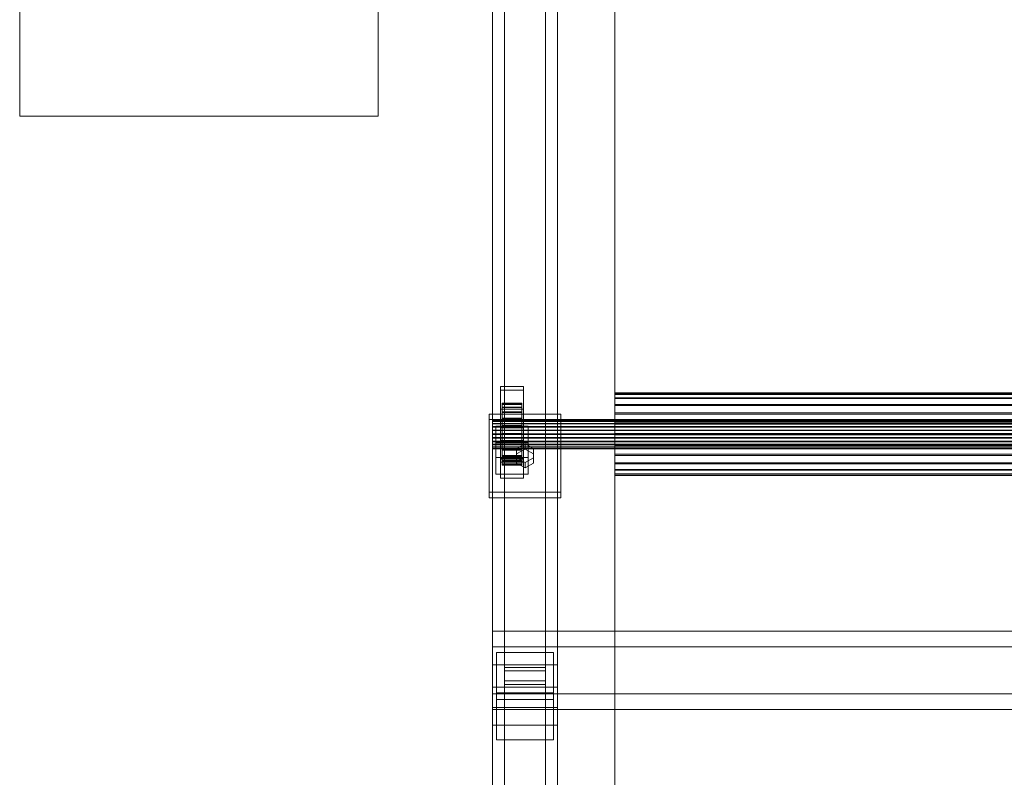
# Model space of a CAD drawing. Header units: millimetres. Extents: x -2233 to 61924, y -68080 to 6847.
# Tile 921 of 1022: x 60296 to 60900, y -12941 to -12476. Entities that reach past the tile are written whole.
import ezdxf

# ---------------------------------------------------------------- set-up
doc = ezdxf.new("R2010")
doc.units = ezdxf.units.MM
doc.layers.add('superior_C08', color=7, linetype='Continuous', lineweight=0)

msp = doc.modelspace()

# ---------------------------------------------------------------- linework, layer by layer
at = {"layer": 'superior_C08'}
for p, q in [((60661.134, -11214.841), (60661.134, -15197.949)), ((60661.134, -15199.327), (60661.134, -11216.219)), ((60586.134, -12871.626), (60586.134, -11718.112)), ((60626.134, -12871.626), (60626.134, -11718.112)), ((60586.134, -11731.894), (60586.134, -12885.408)), ((60626.134, -12885.408), (60626.134, -11731.894)), ((60586.134, -12897.812), (60586.134, -11744.298)), ((60593.634, -12873.316), (60593.634, -11744.609)), ((60618.634, -12873.316), (60618.634, -11744.609)), ((60626.134, -12897.812), (60626.134, -11744.298)), ((60586.134, -11755.323), (60586.134, -12908.837)), ((60593.634, -11755.012), (60593.634, -12883.719)), ((60618.634, -12883.719), (60618.634, -11755.012)), ((60626.134, -12908.837), (60626.134, -11755.323)), ((60661.134, -12078.122), (60661.134, -13020.158)), ((60661.134, -13021.812), (60661.134, -12079.776)), ((60296.134, -12342.656), (60296.134, -12534.909)), ((60516.134, -12534.909), (60516.134, -12342.656)), ((60296.134, -12462.14), (60296.134, -12534.909)), ((60516.134, -12534.909), (60516.134, -12462.14)), ((60296.134, -12534.909), (60516.134, -12534.909)), ((60591.134, -12745.06), (60591.134, -12700.842)), ((60591.134, -12700.842), (60605.134, -12700.842)), ((60591.134, -12703.047), (60591.134, -12700.842)), ((60605.134, -12700.842), (60605.134, -12745.06)), ((60605.134, -12700.842), (60605.134, -12703.047)), ((60605.134, -12703.047), (60591.134, -12703.047)), ((60591.134, -12703.047), (60591.134, -12747.265)), ((60591.134, -12714.717), (60591.134, -12703.182)), ((60591.134, -12703.182), (60605.134, -12703.182)), ((60591.134, -12714.759), (60591.134, -12703.182)), ((60605.134, -12747.265), (60605.134, -12703.047)), ((60605.134, -12703.182), (60605.134, -12714.717)), ((60605.134, -12703.182), (60605.134, -12714.759)), ((60661.134, -12705.472), (60661.134, -12704.722)), ((60661.134, -12704.722), (60661.134, -12705.702)), ((61461.134, -12704.722), (60661.134, -12704.722)), ((60661.134, -12707.903), (60661.134, -12705.472)), ((61461.134, -12705.472), (60661.134, -12705.472)), ((60661.134, -12705.702), (60661.134, -12708.346)), ((60661.134, -12705.702), (61461.134, -12705.702)), ((60661.134, -12711.847), (60661.134, -12707.903)), ((61461.134, -12707.903), (60661.134, -12707.903)), ((60592.134, -12711.682), (60592.134, -12711.121)), ((60592.134, -12711.121), (60592.134, -12721.119)), ((60604.134, -12711.121), (60592.134, -12711.121)), ((60592.134, -12711.121), (60592.134, -12711.854)), ((60592.134, -12713.5), (60592.134, -12711.682)), ((60592.134, -12711.682), (60592.134, -12721.385)), ((60604.134, -12711.682), (60592.134, -12711.682)), ((60592.134, -12721.467), (60592.134, -12711.854)), ((60592.134, -12711.854), (60592.134, -12713.832)), ((60592.134, -12711.854), (60604.134, -12711.854)), ((60592.134, -12716.45), (60592.134, -12713.5)), ((60592.134, -12713.5), (60592.134, -12722.246)), ((60604.134, -12713.5), (60592.134, -12713.5)), ((60592.134, -12713.832), (60592.134, -12722.403)), ((60604.134, -12713.832), (60592.134, -12713.832)), ((60592.134, -12713.832), (60592.134, -12716.919)), ((60604.134, -12721.119), (60604.134, -12711.121)), ((60604.134, -12711.121), (60604.134, -12711.682)), ((60604.134, -12711.854), (60604.134, -12711.121)), ((60604.134, -12721.385), (60604.134, -12711.682)), ((60604.134, -12711.682), (60604.134, -12713.5)), ((60604.134, -12713.832), (60604.134, -12711.854)), ((60604.134, -12711.854), (60604.134, -12721.467)), ((60604.134, -12722.246), (60604.134, -12713.5)), ((60604.134, -12713.5), (60604.134, -12716.45)), ((60604.134, -12722.403), (60604.134, -12713.832)), ((60604.134, -12716.919), (60604.134, -12713.832)), ((60661.134, -12708.346), (60661.134, -12712.474)), ((61461.134, -12708.346), (60661.134, -12708.346)), ((60661.134, -12717.036), (60661.134, -12711.847)), ((61461.134, -12711.847), (60661.134, -12711.847)), ((60661.134, -12712.474), (60661.134, -12717.804)), ((61461.134, -12712.474), (60661.134, -12712.474)), ((60584.134, -12765.836), (60584.134, -12717.773)), ((60584.134, -12717.773), (60628.134, -12717.773)), ((60584.134, -12721.081), (60584.134, -12717.773)), ((60605.134, -12714.717), (60591.134, -12714.717)), ((60591.134, -12714.717), (60591.134, -12726.294)), ((60605.134, -12714.759), (60591.134, -12714.759)), ((60591.134, -12714.759), (60591.134, -12726.294)), ((60592.134, -12720.332), (60592.134, -12716.45)), ((60592.134, -12716.45), (60592.134, -12723.644)), ((60604.134, -12716.45), (60592.134, -12716.45)), ((60592.134, -12716.919), (60592.134, -12723.866)), ((60604.134, -12716.919), (60592.134, -12716.919)), ((60592.134, -12716.919), (60592.134, -12720.906)), ((60604.134, -12723.644), (60604.134, -12716.45)), ((60604.134, -12716.45), (60604.134, -12720.332)), ((60604.134, -12723.866), (60604.134, -12716.919)), ((60604.134, -12720.906), (60604.134, -12716.919)), ((60605.134, -12726.294), (60605.134, -12714.717)), ((60605.134, -12726.294), (60605.134, -12714.759)), ((60628.134, -12717.773), (60628.134, -12765.836)), ((60628.134, -12717.773), (60628.134, -12721.081)), ((60661.134, -12723.117), (60661.134, -12717.036)), ((61461.134, -12717.036), (60661.134, -12717.036)), ((60661.134, -12717.804), (60661.134, -12723.973)), ((61461.134, -12717.804), (60661.134, -12717.804)), ((60628.134, -12721.081), (60584.134, -12721.081)), ((60584.134, -12721.081), (60584.134, -12769.144)), ((60586.134, -12721.385), (60586.134, -12721.119)), ((60586.134, -12721.119), (60586.134, -12721.467)), ((61536.134, -12721.119), (60586.134, -12721.119)), ((60586.134, -12722.246), (60586.134, -12721.385)), ((61536.134, -12721.385), (60586.134, -12721.385)), ((60586.134, -12721.467), (60586.134, -12722.403)), ((60586.134, -12721.467), (61536.134, -12721.467)), ((60586.134, -12723.644), (60586.134, -12722.246)), ((61536.134, -12722.246), (60586.134, -12722.246)), ((60586.134, -12722.403), (60586.134, -12723.866)), ((61536.134, -12722.403), (60586.134, -12722.403)), ((60586.134, -12725.483), (60586.134, -12723.644)), ((61536.134, -12723.644), (60586.134, -12723.644)), ((60586.134, -12723.866), (60586.134, -12725.755)), ((61536.134, -12723.866), (60586.134, -12723.866)), ((60586.134, -12727.637), (60586.134, -12725.483)), ((61536.134, -12725.483), (60586.134, -12725.483)), ((60586.134, -12725.755), (60586.134, -12727.941)), ((61536.134, -12725.755), (60586.134, -12725.755)), ((60588.134, -12744.416), (60588.134, -12725.191)), ((60588.134, -12725.191), (60608.134, -12725.191)), ((60588.134, -12735.5), (60588.134, -12725.191)), ((60592.134, -12724.881), (60592.134, -12720.332)), ((60592.134, -12720.332), (60592.134, -12725.483)), ((60604.134, -12720.332), (60592.134, -12720.332)), ((60592.134, -12720.906), (60592.134, -12725.755)), ((60604.134, -12720.906), (60592.134, -12720.906)), ((60592.134, -12720.906), (60592.134, -12725.521)), ((60592.134, -12721.119), (60592.134, -12721.385)), ((60592.134, -12721.119), (60604.134, -12721.119)), ((60592.134, -12721.467), (60592.134, -12721.119)), ((60592.134, -12721.385), (60592.134, -12722.246)), ((60592.134, -12721.385), (60604.134, -12721.385)), ((60592.134, -12722.403), (60592.134, -12721.467)), ((60604.134, -12721.467), (60592.134, -12721.467)), ((60592.134, -12722.246), (60592.134, -12723.644)), ((60592.134, -12722.246), (60604.134, -12722.246)), ((60592.134, -12722.403), (60604.134, -12722.403)), ((60592.134, -12723.866), (60592.134, -12722.403)), ((60592.134, -12723.644), (60592.134, -12725.483)), ((60592.134, -12723.644), (60604.134, -12723.644)), ((60592.134, -12723.866), (60604.134, -12723.866)), ((60592.134, -12725.755), (60592.134, -12723.866)), ((60592.134, -12729.786), (60592.134, -12724.881)), ((60592.134, -12724.881), (60592.134, -12727.637)), ((60604.134, -12724.881), (60592.134, -12724.881)), ((60592.134, -12725.483), (60592.134, -12727.637)), ((60592.134, -12725.483), (60604.134, -12725.483)), ((60592.134, -12725.521), (60592.134, -12727.941)), ((60604.134, -12725.521), (60592.134, -12725.521)), ((60592.134, -12725.521), (60592.134, -12730.449)), ((60592.134, -12725.755), (60604.134, -12725.755)), ((60592.134, -12727.941), (60592.134, -12725.755)), ((60604.134, -12725.483), (60604.134, -12720.332)), ((60604.134, -12720.332), (60604.134, -12724.881)), ((60604.134, -12725.755), (60604.134, -12720.906)), ((60604.134, -12725.521), (60604.134, -12720.906)), ((60604.134, -12721.385), (60604.134, -12721.119)), ((60604.134, -12721.119), (60604.134, -12721.467)), ((60604.134, -12722.246), (60604.134, -12721.385)), ((60604.134, -12721.467), (60604.134, -12722.403)), ((60604.134, -12723.644), (60604.134, -12722.246)), ((60604.134, -12722.403), (60604.134, -12723.866)), ((60604.134, -12725.483), (60604.134, -12723.644)), ((60604.134, -12723.866), (60604.134, -12725.755)), ((60604.134, -12727.637), (60604.134, -12724.881)), ((60604.134, -12724.881), (60604.134, -12729.786)), ((60604.134, -12727.637), (60604.134, -12725.483)), ((60604.134, -12727.941), (60604.134, -12725.521)), ((60604.134, -12730.449), (60604.134, -12725.521)), ((60604.134, -12725.755), (60604.134, -12727.941)), ((60608.134, -12725.191), (60608.134, -12744.416)), ((60608.134, -12725.191), (60608.134, -12735.5)), ((60628.134, -12769.144), (60628.134, -12721.081)), ((60661.134, -12729.675), (60661.134, -12723.117)), ((61461.134, -12723.117), (60661.134, -12723.117)), ((60661.134, -12723.973), (60661.134, -12730.561)), ((61461.134, -12723.973), (60661.134, -12723.973)), ((60586.134, -12729.961), (60586.134, -12727.637)), ((61536.134, -12727.637), (60586.134, -12727.637)), ((60586.134, -12727.941), (60586.134, -12730.275)), ((61536.134, -12727.941), (60586.134, -12727.941)), ((60586.134, -12732.295), (60586.134, -12729.961)), ((61536.134, -12729.961), (60586.134, -12729.961)), ((60586.134, -12730.275), (60586.134, -12732.599)), ((61536.134, -12730.275), (60586.134, -12730.275)), ((60586.134, -12734.481), (60586.134, -12732.295)), ((61536.134, -12732.295), (60586.134, -12732.295)), ((60591.134, -12726.294), (60605.134, -12726.294)), ((60592.134, -12727.637), (60592.134, -12729.961)), ((60592.134, -12727.637), (60604.134, -12727.637)), ((60592.134, -12727.941), (60604.134, -12727.941)), ((60592.134, -12730.275), (60592.134, -12727.941)), ((60592.134, -12734.714), (60592.134, -12729.786)), ((60592.134, -12729.786), (60592.134, -12729.961)), ((60604.134, -12729.786), (60592.134, -12729.786)), ((60592.134, -12729.961), (60592.134, -12732.295)), ((60592.134, -12729.961), (60604.134, -12729.961)), ((60592.134, -12730.449), (60592.134, -12730.275)), ((60592.134, -12730.275), (60604.134, -12730.275)), ((60592.134, -12732.599), (60592.134, -12730.275)), ((60604.134, -12730.449), (60592.134, -12730.449)), ((60592.134, -12730.449), (60592.134, -12735.355)), ((60592.134, -12734.714), (60592.134, -12732.295)), ((60592.134, -12732.295), (60592.134, -12734.481)), ((60592.134, -12732.295), (60604.134, -12732.295)), ((60604.134, -12729.961), (60604.134, -12727.637)), ((60604.134, -12727.941), (60604.134, -12730.275)), ((60604.134, -12729.961), (60604.134, -12729.786)), ((60604.134, -12729.786), (60604.134, -12734.714)), ((60604.134, -12732.295), (60604.134, -12729.961)), ((60604.134, -12730.275), (60604.134, -12730.449)), ((60604.134, -12730.275), (60604.134, -12732.599)), ((60604.134, -12735.355), (60604.134, -12730.449)), ((60604.134, -12734.481), (60604.134, -12732.295)), ((60604.134, -12732.295), (60604.134, -12734.714)), ((60661.134, -12736.263), (60661.134, -12729.675)), ((61461.134, -12729.675), (60661.134, -12729.675)), ((60661.134, -12730.561), (60661.134, -12737.119)), ((61461.134, -12730.561), (60661.134, -12730.561)), ((60586.134, -12732.599), (60586.134, -12734.753)), ((61536.134, -12732.599), (60586.134, -12732.599)), ((60586.134, -12736.37), (60586.134, -12734.481)), ((61536.134, -12734.481), (60586.134, -12734.481)), ((60586.134, -12734.753), (60586.134, -12736.592)), ((61536.134, -12734.753), (60586.134, -12734.753)), ((60586.134, -12737.832), (60586.134, -12736.37)), ((61536.134, -12736.37), (60586.134, -12736.37)), ((60586.134, -12736.592), (60586.134, -12737.989)), ((61536.134, -12736.592), (60586.134, -12736.592)), ((60586.134, -12738.769), (60586.134, -12737.832)), ((61536.134, -12737.832), (60586.134, -12737.832)), ((60586.134, -12737.989), (60586.134, -12738.851)), ((61536.134, -12737.989), (60586.134, -12737.989)), ((60608.134, -12735.5), (60588.134, -12735.5)), ((60588.134, -12735.5), (60588.134, -12754.725)), ((60591.134, -12745.477), (60591.134, -12733.942)), ((60591.134, -12733.942), (60605.134, -12733.942)), ((60591.134, -12745.519), (60591.134, -12733.942)), ((60592.134, -12735.355), (60592.134, -12732.599)), ((60592.134, -12732.599), (60604.134, -12732.599)), ((60592.134, -12734.753), (60592.134, -12732.599)), ((60592.134, -12739.329), (60592.134, -12734.481)), ((60592.134, -12734.481), (60592.134, -12736.37)), ((60592.134, -12734.481), (60604.134, -12734.481)), ((60592.134, -12739.329), (60592.134, -12734.714)), ((60604.134, -12734.714), (60592.134, -12734.714)), ((60592.134, -12739.904), (60592.134, -12734.753)), ((60592.134, -12734.753), (60604.134, -12734.753)), ((60592.134, -12736.592), (60592.134, -12734.753)), ((60604.134, -12735.355), (60592.134, -12735.355)), ((60592.134, -12735.355), (60592.134, -12739.904)), ((60592.134, -12743.316), (60592.134, -12736.37)), ((60592.134, -12736.37), (60592.134, -12737.832)), ((60592.134, -12736.37), (60604.134, -12736.37)), ((60592.134, -12743.785), (60592.134, -12736.592)), ((60592.134, -12736.592), (60604.134, -12736.592)), ((60592.134, -12737.989), (60592.134, -12736.592)), ((60592.134, -12746.404), (60592.134, -12737.832)), ((60592.134, -12737.832), (60592.134, -12738.769)), ((60592.134, -12737.832), (60604.134, -12737.832)), ((60592.134, -12746.736), (60592.134, -12737.989)), ((60592.134, -12737.989), (60604.134, -12737.989)), ((60592.134, -12738.851), (60592.134, -12737.989)), ((60606.134, -12736.037), (60600.938, -12738.921)), ((60604.134, -12732.599), (60604.134, -12735.355)), ((60604.134, -12732.599), (60604.134, -12734.753)), ((60604.134, -12736.37), (60604.134, -12734.481)), ((60604.134, -12734.481), (60604.134, -12739.329)), ((60604.134, -12734.714), (60604.134, -12739.329)), ((60604.134, -12734.753), (60604.134, -12739.904)), ((60604.134, -12734.753), (60604.134, -12736.592)), ((60604.134, -12739.904), (60604.134, -12735.355)), ((60604.134, -12737.832), (60604.134, -12736.37)), ((60604.134, -12736.37), (60604.134, -12743.316)), ((60604.134, -12736.592), (60604.134, -12743.785)), ((60604.134, -12736.592), (60604.134, -12737.989)), ((60604.134, -12738.769), (60604.134, -12737.832)), ((60604.134, -12737.832), (60604.134, -12746.404)), ((60604.134, -12737.989), (60604.134, -12746.736)), ((60604.134, -12737.989), (60604.134, -12738.851)), ((60605.134, -12733.942), (60605.134, -12745.477)), ((60605.134, -12733.942), (60605.134, -12745.519)), ((60611.33, -12738.921), (60606.134, -12736.037)), ((60606.134, -12736.037), (60606.134, -12739.345)), ((60608.134, -12754.725), (60608.134, -12735.5)), ((60661.134, -12742.432), (60661.134, -12736.263)), ((61461.134, -12736.263), (60661.134, -12736.263)), ((60661.134, -12737.119), (60661.134, -12743.2)), ((61461.134, -12737.119), (60661.134, -12737.119)), ((60586.134, -12739.117), (60586.134, -12738.769)), ((61536.134, -12738.769), (60586.134, -12738.769)), ((60586.134, -12738.851), (60586.134, -12739.117)), ((61536.134, -12738.851), (60586.134, -12738.851)), ((61536.134, -12739.117), (60586.134, -12739.117)), ((60592.134, -12748.382), (60592.134, -12738.769)), ((60592.134, -12738.769), (60592.134, -12739.117)), ((60592.134, -12738.769), (60604.134, -12738.769)), ((60592.134, -12748.553), (60592.134, -12738.851)), ((60592.134, -12738.851), (60604.134, -12738.851)), ((60592.134, -12739.117), (60592.134, -12738.851)), ((60592.134, -12749.115), (60592.134, -12739.117)), ((60592.134, -12739.117), (60604.134, -12739.117)), ((60592.134, -12743.316), (60592.134, -12739.329)), ((60604.134, -12739.329), (60592.134, -12739.329)), ((60604.134, -12739.904), (60592.134, -12739.904)), ((60592.134, -12739.904), (60592.134, -12743.785)), ((60592.134, -12746.404), (60592.134, -12743.316)), ((60604.134, -12743.316), (60592.134, -12743.316)), ((60604.134, -12743.785), (60592.134, -12743.785)), ((60592.134, -12743.785), (60592.134, -12746.736)), ((60600.938, -12738.921), (60600.938, -12744.689)), ((60600.938, -12738.921), (60600.938, -12742.229)), ((60600.938, -12742.229), (60606.134, -12739.345)), ((60600.938, -12747.996), (60600.938, -12742.229)), ((60604.134, -12739.117), (60604.134, -12738.769)), ((60604.134, -12738.769), (60604.134, -12748.382)), ((60604.134, -12738.851), (60604.134, -12748.553)), ((60604.134, -12738.851), (60604.134, -12739.117)), ((60604.134, -12739.117), (60604.134, -12749.115)), ((60604.134, -12739.329), (60604.134, -12743.316)), ((60604.134, -12743.785), (60604.134, -12739.904)), ((60604.134, -12743.316), (60604.134, -12746.404)), ((60604.134, -12746.736), (60604.134, -12743.785)), ((60606.134, -12739.345), (60611.33, -12742.229)), ((60611.33, -12744.689), (60611.33, -12738.921)), ((60611.33, -12738.921), (60611.33, -12742.229)), ((60611.33, -12742.229), (60611.33, -12747.996)), ((60661.134, -12747.762), (60661.134, -12742.432)), ((61461.134, -12742.432), (60661.134, -12742.432)), ((60661.134, -12743.2), (60661.134, -12748.389)), ((61461.134, -12743.2), (60661.134, -12743.2)), ((60608.134, -12744.416), (60588.134, -12744.416)), ((60588.134, -12744.416), (60588.134, -12754.725)), ((60605.134, -12745.06), (60591.134, -12745.06)), ((60591.134, -12745.06), (60591.134, -12747.265)), ((60605.134, -12745.477), (60591.134, -12745.477)), ((60591.134, -12745.477), (60591.134, -12757.054)), ((60605.134, -12745.519), (60591.134, -12745.519)), ((60591.134, -12745.519), (60591.134, -12757.054)), ((60591.134, -12747.265), (60605.134, -12747.265)), ((60592.134, -12748.382), (60592.134, -12746.404)), ((60604.134, -12746.404), (60592.134, -12746.404)), ((60604.134, -12746.736), (60592.134, -12746.736)), ((60592.134, -12746.736), (60592.134, -12748.553)), ((60592.134, -12749.115), (60592.134, -12748.382)), ((60604.134, -12748.382), (60592.134, -12748.382)), ((60604.134, -12748.553), (60592.134, -12748.553)), ((60592.134, -12748.553), (60592.134, -12749.115)), ((60604.134, -12749.115), (60592.134, -12749.115)), ((60600.938, -12744.689), (60606.134, -12747.572)), ((60600.938, -12744.689), (60600.938, -12747.996)), ((60606.134, -12750.88), (60600.938, -12747.996)), ((60604.134, -12746.404), (60604.134, -12748.382)), ((60604.134, -12748.553), (60604.134, -12746.736)), ((60604.134, -12748.382), (60604.134, -12749.115)), ((60604.134, -12749.115), (60604.134, -12748.553)), ((60605.134, -12747.265), (60605.134, -12745.06)), ((60605.134, -12757.054), (60605.134, -12745.477)), ((60605.134, -12757.054), (60605.134, -12745.519)), ((60606.134, -12747.572), (60611.33, -12744.689)), ((60606.134, -12750.88), (60606.134, -12747.572)), ((60611.33, -12747.996), (60606.134, -12750.88)), ((60608.134, -12754.725), (60608.134, -12744.416)), ((60611.33, -12744.689), (60611.33, -12747.996)), ((60661.134, -12751.89), (60661.134, -12747.762)), ((61461.134, -12747.762), (60661.134, -12747.762)), ((60661.134, -12748.389), (60661.134, -12752.333)), ((61461.134, -12748.389), (60661.134, -12748.389)), ((60588.134, -12754.725), (60608.134, -12754.725)), ((60661.134, -12754.534), (60661.134, -12751.89)), ((61461.134, -12751.89), (60661.134, -12751.89)), ((60661.134, -12752.333), (60661.134, -12754.763)), ((61461.134, -12752.333), (60661.134, -12752.333)), ((60661.134, -12755.514), (60661.134, -12754.534)), ((61461.134, -12754.534), (60661.134, -12754.534)), ((60661.134, -12754.763), (60661.134, -12755.514)), ((61461.134, -12754.763), (60661.134, -12754.763)), ((61461.134, -12755.514), (60661.134, -12755.514)), ((60591.134, -12757.054), (60605.134, -12757.054)), ((60628.134, -12765.836), (60584.134, -12765.836)), ((60584.134, -12765.836), (60584.134, -12769.144)), ((60628.134, -12769.144), (60628.134, -12765.836)), ((60584.134, -12769.144), (60628.134, -12769.144)), ((60586.134, -12889.473), (60586.134, -12851.023)), ((60586.134, -12851.023), (61536.134, -12851.023)), ((60586.134, -12860.67), (60586.134, -12851.023)), ((61536.134, -12860.67), (60586.134, -12860.67)), ((60586.134, -12860.67), (60586.134, -12899.121)), ((60588.634, -12864.098), (60623.634, -12864.098)), ((60588.634, -12892.936), (60588.634, -12864.098)), ((60588.634, -12888.906), (60588.634, -12864.098)), ((60623.634, -12864.098), (60623.634, -12892.936)), ((60623.634, -12864.098), (60623.634, -12888.906)), ((60626.134, -12871.626), (60586.134, -12871.626)), ((60586.134, -12871.626), (60586.134, -12885.408)), ((60586.134, -14025.14), (60586.134, -12871.626)), ((60593.634, -12883.719), (60593.634, -12873.316)), ((60593.634, -12873.316), (60618.634, -12873.316)), ((60618.634, -12875.473), (60593.634, -12875.473)), ((60593.634, -12875.473), (60593.634, -12881.562)), ((60593.634, -14053.794), (60593.634, -12875.473)), ((60618.634, -12873.316), (60618.634, -12883.719)), ((60618.634, -12881.562), (60618.634, -12875.473)), ((60618.634, -14053.794), (60618.634, -12875.473)), ((60626.134, -12885.408), (60626.134, -12871.626)), ((60626.134, -14025.14), (60626.134, -12871.626)), ((60593.634, -12881.562), (60618.634, -12881.562)), ((60593.634, -12881.562), (60593.634, -14059.883)), ((60618.634, -14059.883), (60618.634, -12881.562)), ((60586.134, -12885.408), (60626.134, -12885.408)), ((60586.134, -12885.408), (60586.134, -14038.922)), ((60588.634, -12888.906), (60588.634, -12917.744)), ((60623.634, -12888.906), (60588.634, -12888.906)), ((60618.634, -12883.719), (60593.634, -12883.719)), ((60623.634, -12917.744), (60623.634, -12888.906)), ((60626.134, -14038.922), (60626.134, -12885.408)), ((61536.134, -12889.473), (60586.134, -12889.473)), ((60586.134, -12889.473), (60586.134, -12899.121)), ((60623.634, -12892.936), (60588.634, -12892.936)), ((60588.634, -12892.936), (60588.634, -12917.744)), ((60623.634, -12892.936), (60623.634, -12917.744)), ((60626.134, -12897.812), (60586.134, -12897.812)), ((60586.134, -12897.812), (60586.134, -12908.837)), ((60586.134, -14051.326), (60586.134, -12897.812)), ((60586.134, -12899.121), (61536.134, -12899.121)), ((60626.134, -12908.837), (60626.134, -12897.812)), ((60626.134, -14051.326), (60626.134, -12897.812)), ((60586.134, -12908.837), (60626.134, -12908.837)), ((60586.134, -12908.837), (60586.134, -14062.351)), ((60626.134, -14062.351), (60626.134, -12908.837)), ((60588.634, -12917.744), (60623.634, -12917.744))]:
    msp.add_line(p, q, dxfattribs=at)

doc.saveas('drawing.dxf')
